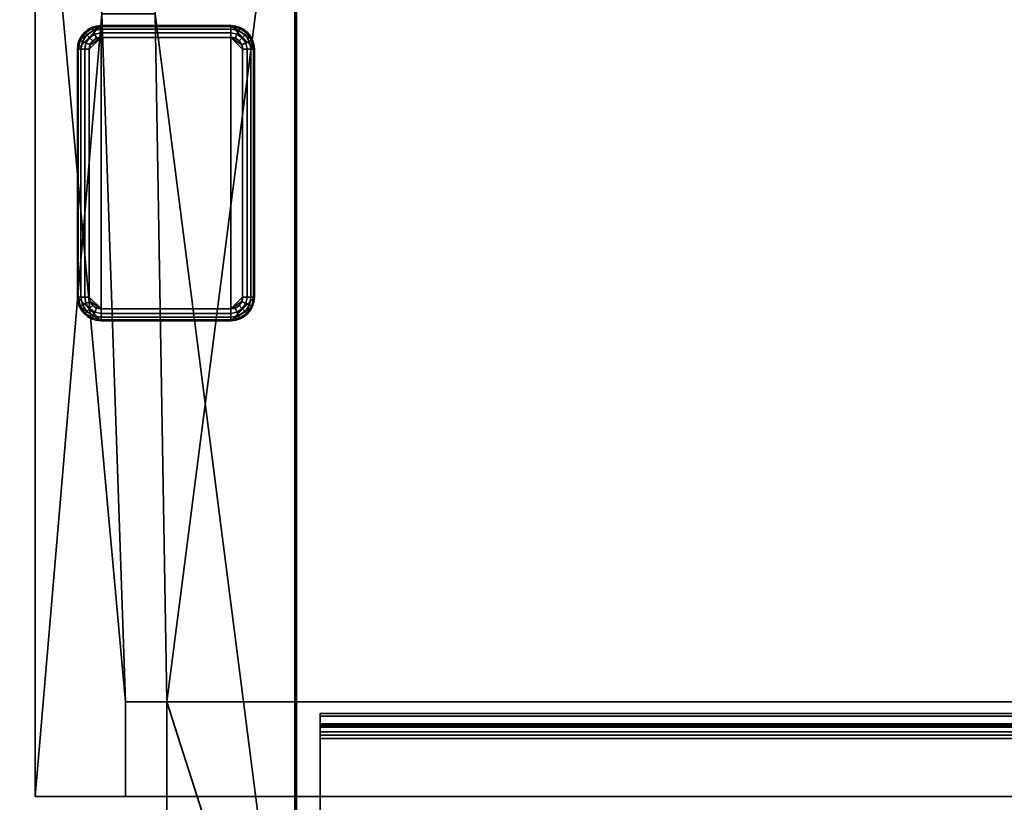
# Model space of a CAD drawing. Header units: millimetres. Extents: x -603 to 3703, y -121 to 193.
# Tile 482 of 656: x 1016 to 1099, y 81 to 147. Entities that reach past the tile are written whole.
import ezdxf

# ---------------------------------------------------------------- set-up
doc = ezdxf.new("R2010")
doc.units = ezdxf.units.MM
doc.layers.add('152', color=7, linetype='Continuous', true_color=0xffffff)

# ---------------------------------------------------------------- blocks, each defined once
blk = doc.blocks.new('UG_SURFACE_066')
at = {"layer": '152', "color": 252, "linetype": 'Continuous', "lineweight": 35}
for points in [[(1959, 88.014, -10.31), (1959, 87.014, -10.31), (1041, 87.014, -10.31), (1041, 88.014, -10.31)], [(1959, 88.014, -10.31), (1041, 88.014, -10.31), (1041, 88.014, -4.22), (1959, 88.014, -4.22)], [(1041, 87.785, -3.156), (1959, 87.785, -3.156), (1959, 88.014, -4.22), (1041, 88.014, -4.22)], [(1041, 88.014, -4.22), (1041, 88.014, -10.31), (1041, 87.014, -10.31), (1041, 87.014, -4.22)], [(1041, 87.014, -4.22), (1041, 86.874, -3.569), (1041, 87.785, -3.156), (1041, 88.014, -4.22)], [(1041, 87.138, -2.282), (1959, 87.138, -2.282), (1959, 87.785, -3.156), (1041, 87.785, -3.156)], [(1041, 87.138, -2.282), (1041, 87.785, -3.156), (1041, 86.874, -3.569), (1041, 86.478, -3.033)], [(1041, 86.189, -1.752), (1959, 86.189, -1.752), (1959, 87.138, -2.282), (1041, 87.138, -2.282)], [(1041, 86.189, -1.752), (1041, 87.138, -2.282), (1041, 86.478, -3.033), (1041, 85.896, -2.709)], [(1959, 87.014, -10.31), (1959, 87.014, -4.22), (1041, 87.014, -4.22), (1041, 87.014, -10.31)], [(1041, 87.014, -4.22), (1959, 87.014, -4.22), (1959, 86.874, -3.569), (1041, 86.874, -3.569)], [(1041, 86.874, -3.569), (1959, 86.874, -3.569), (1959, 86.478, -3.033), (1041, 86.478, -3.033)], [(1041, 86.478, -3.033), (1959, 86.478, -3.033), (1959, 85.896, -2.709), (1041, 85.896, -2.709)], [(1959, 86.189, -1.752), (1041, 86.189, -1.752), (1041, 60.383, 6.137), (1959, 60.383, 6.137)], [(1041, 60.383, 6.137), (1041, 86.189, -1.752), (1041, 85.896, -2.709), (1041, 60.091, 5.181)], [(1959, 85.896, -2.709), (1959, 60.091, 5.181), (1041, 60.091, 5.181), (1041, 85.896, -2.709)]]:
    blk.add_3dface(points, dxfattribs=at)
blk = doc.blocks.new('UG_SURFACE_073')
at = {"layer": '152', "color": 41, "linetype": 'Continuous', "lineweight": 35}
for points in [[(1016.85, 81, 2030.4), (1016.85, 173.15, 2030.4), (1016.85, 173.15, -5.75), (1016.85, 81, -5.75)], [(1016.85, 81, -5.75), (1016.85, 173.15, -5.75), (1022.5, 173.15, -5.75), (1022.5, 147.3, -5.75)], [(1016.85, 173.15, 2030.4), (1024.5, 89, 2022.75), (1022.5, 147.3, 2024.75)], [(1016.85, 173.15, 2030.4), (1016.85, 81, 2030.4), (1024.5, 81, 2022.75), (1024.5, 89, 2022.75)], [(1027, 147.3, -5.75), (1027, 173.15, -5.75), (1038.85, 173.15, -5.75), (1038.85, 55.15, -5.75)], [(1028, 89, 2019.25), (1038.85, 173.15, 2008.4), (1027, 173.15, 2020.25), (1027, 147.3, 2020.25)], [(1028, 89, 2019.25), (1028, 55.15, 2019.25), (1038.85, 55.15, 2008.4), (1038.85, 173.15, 2008.4)], [(1038.85, 173.15, 2008.4), (1038.85, 55.15, 2008.4), (1038.85, 55.15, -5.75), (1038.85, 173.15, -5.75)], [(1024.5, 89, -5.75), (1024.5, 81, -5.75), (1016.85, 81, -5.75), (1022.5, 147.3, -5.75)], [(1022.5, 147.3, -5.75), (1027, 147.3, -5.75), (1028, 89, -5.75), (1024.5, 89, -5.75)], [(1027, 147.3, 2020.25), (1022.5, 147.3, 2024.75), (1024.5, 89, 2022.75), (1028, 89, 2019.25)], [(1028, 89, -5.75), (1027, 147.3, -5.75), (1038.85, 55.15, -5.75)], [(1028, 89, 2019.25), (1024.5, 89, 2022.75), (1024.5, 89, -5.75), (1028, 89, -5.75)], [(1024.5, 81, -5.75), (1024.5, 89, -5.75), (1024.5, 89, 2022.75), (1024.5, 81, 2022.75)], [(1028, 55.15, 2019.25), (1028, 89, 2019.25), (1028, 89, -5.75), (1028, 55.15, -5.75)], [(1038.85, 55.15, -5.75), (1028, 55.15, -5.75), (1028, 89, -5.75)], [(1024.5, 81, 2022.75), (1016.85, 81, 2030.4), (1016.85, 81, -5.75), (1024.5, 81, -5.75)]]:
    blk.add_3dface(points, dxfattribs=at)
blk = doc.blocks.new('UG_SURFACE_074')
at = {"layer": '152', "color": 253, "linetype": 'Continuous', "lineweight": 35}
for points in [[(1020.577, 145.065, -5.75), (1020.425, 144.3, -5.75), (1022.425, 146.3, -5.75)], [(1020.425, 144.3, -5.75), (1020.425, 123.3, -5.75), (1022.425, 121.3, -5.75), (1022.425, 146.3, -5.75)], [(1022.425, 146.3, -5.75), (1021.66, 146.148, -5.75), (1021.011, 145.714, -5.75), (1020.577, 145.065, -5.75)], [(1021.66, 146.148, -5.75), (1021.66, 146.148, -7.75), (1021.011, 145.714, -7.75), (1021.011, 145.714, -5.75)], [(1021.011, 145.714, -7.75), (1021.66, 146.148, -7.75), (1021.689, 146.077, -8.133), (1021.065, 145.66, -8.133)], [(1021.065, 145.66, -8.133), (1021.689, 146.077, -8.133), (1021.772, 145.877, -8.457), (1021.218, 145.507, -8.457)], [(1022.425, 146.3, -5.75), (1022.425, 146.3, -7.75), (1021.66, 146.148, -7.75), (1021.66, 146.148, -5.75)], [(1021.66, 146.148, -7.75), (1022.425, 146.3, -7.75), (1022.425, 146.224, -8.133), (1021.689, 146.077, -8.133)], [(1021.689, 146.077, -8.133), (1022.425, 146.224, -8.133), (1022.425, 146.007, -8.457), (1021.772, 145.877, -8.457)], [(1033.425, 146.3, -7.75), (1022.425, 146.3, -7.75), (1022.425, 146.3, -5.75), (1033.425, 146.3, -5.75)], [(1022.425, 121.3, -5.75), (1033.425, 121.3, -5.75), (1033.425, 146.3, -5.75), (1022.425, 146.3, -5.75)], [(1033.425, 146.224, -8.133), (1022.425, 146.224, -8.133), (1022.425, 146.3, -7.75), (1033.425, 146.3, -7.75)], [(1033.425, 146.007, -8.457), (1022.425, 146.007, -8.457), (1022.425, 146.224, -8.133), (1033.425, 146.224, -8.133)], [(1033.425, 146.3, -5.75), (1035.425, 144.3, -5.75), (1035.273, 145.065, -5.75)], [(1033.425, 146.3, -5.75), (1033.425, 121.3, -5.75), (1035.425, 123.3, -5.75), (1035.425, 144.3, -5.75)], [(1035.273, 145.065, -5.75), (1034.839, 145.714, -5.75), (1034.19, 146.148, -5.75), (1033.425, 146.3, -5.75)], [(1034.19, 146.148, -5.75), (1034.19, 146.148, -7.75), (1033.425, 146.3, -7.75), (1033.425, 146.3, -5.75)], [(1033.425, 146.3, -7.75), (1034.19, 146.148, -7.75), (1034.161, 146.077, -8.133), (1033.425, 146.224, -8.133)], [(1033.425, 146.224, -8.133), (1034.161, 146.077, -8.133), (1034.078, 145.877, -8.457), (1033.425, 146.007, -8.457)], [(1034.161, 146.077, -8.133), (1034.785, 145.66, -8.133), (1034.632, 145.507, -8.457), (1034.078, 145.877, -8.457)], [(1034.19, 146.148, -7.75), (1034.839, 145.714, -7.75), (1034.785, 145.66, -8.133), (1034.161, 146.077, -8.133)], [(1034.839, 145.714, -5.75), (1034.839, 145.714, -7.75), (1034.19, 146.148, -7.75), (1034.19, 146.148, -5.75)], [(1021.011, 145.714, -5.75), (1021.011, 145.714, -7.75), (1020.577, 145.065, -7.75), (1020.577, 145.065, -5.75)], [(1020.577, 145.065, -7.75), (1021.011, 145.714, -7.75), (1021.065, 145.66, -8.133), (1020.648, 145.036, -8.133)], [(1020.648, 145.036, -8.133), (1021.065, 145.66, -8.133), (1021.218, 145.507, -8.457), (1020.848, 144.953, -8.457)], [(1020.848, 144.953, -8.457), (1021.218, 145.507, -8.457), (1021.447, 145.278, -8.674), (1021.148, 144.829, -8.674)], [(1021.148, 144.829, -8.674), (1021.447, 145.278, -8.674), (1021.718, 145.007, -8.75), (1021.501, 144.683, -8.75)], [(1021.218, 145.507, -8.457), (1021.772, 145.877, -8.457), (1021.896, 145.577, -8.674), (1021.447, 145.278, -8.674)], [(1022.425, 145.3, -8.75), (1021.425, 144.3, -8.75), (1021.501, 144.683, -8.75)], [(1022.425, 145.3, -8.75), (1022.425, 122.3, -8.75), (1021.425, 123.3, -8.75), (1021.425, 144.3, -8.75)], [(1021.447, 145.278, -8.674), (1021.896, 145.577, -8.674), (1022.042, 145.224, -8.75), (1021.718, 145.007, -8.75)], [(1021.501, 144.683, -8.75), (1021.718, 145.007, -8.75), (1022.042, 145.224, -8.75), (1022.425, 145.3, -8.75)], [(1021.772, 145.877, -8.457), (1022.425, 146.007, -8.457), (1022.425, 145.683, -8.674), (1021.896, 145.577, -8.674)], [(1021.896, 145.577, -8.674), (1022.425, 145.683, -8.674), (1022.425, 145.3, -8.75), (1022.042, 145.224, -8.75)], [(1033.425, 145.683, -8.674), (1022.425, 145.683, -8.674), (1022.425, 146.007, -8.457), (1033.425, 146.007, -8.457)], [(1033.425, 145.3, -8.75), (1022.425, 145.3, -8.75), (1022.425, 145.683, -8.674), (1033.425, 145.683, -8.674)], [(1033.425, 122.3, -8.75), (1022.425, 122.3, -8.75), (1022.425, 145.3, -8.75), (1033.425, 145.3, -8.75)], [(1033.425, 146.007, -8.457), (1034.078, 145.877, -8.457), (1033.954, 145.577, -8.674), (1033.425, 145.683, -8.674)], [(1033.425, 145.683, -8.674), (1033.954, 145.577, -8.674), (1033.808, 145.224, -8.75), (1033.425, 145.3, -8.75)], [(1033.425, 145.3, -8.75), (1033.808, 145.224, -8.75), (1034.132, 145.007, -8.75), (1034.349, 144.683, -8.75)], [(1034.349, 144.683, -8.75), (1034.425, 144.3, -8.75), (1033.425, 145.3, -8.75)], [(1034.425, 144.3, -8.75), (1034.425, 123.3, -8.75), (1033.425, 122.3, -8.75), (1033.425, 145.3, -8.75)], [(1033.954, 145.577, -8.674), (1034.403, 145.278, -8.674), (1034.132, 145.007, -8.75), (1033.808, 145.224, -8.75)], [(1034.078, 145.877, -8.457), (1034.632, 145.507, -8.457), (1034.403, 145.278, -8.674), (1033.954, 145.577, -8.674)], [(1034.403, 145.278, -8.674), (1034.702, 144.829, -8.674), (1034.349, 144.683, -8.75), (1034.132, 145.007, -8.75)], [(1034.632, 145.507, -8.457), (1035.002, 144.953, -8.457), (1034.702, 144.829, -8.674), (1034.403, 145.278, -8.674)], [(1034.785, 145.66, -8.133), (1035.202, 145.036, -8.133), (1035.002, 144.953, -8.457), (1034.632, 145.507, -8.457)], [(1034.839, 145.714, -7.75), (1035.273, 145.065, -7.75), (1035.202, 145.036, -8.133), (1034.785, 145.66, -8.133)], [(1035.273, 145.065, -5.75), (1035.273, 145.065, -7.75), (1034.839, 145.714, -7.75), (1034.839, 145.714, -5.75)], [(1020.577, 145.065, -5.75), (1020.577, 145.065, -7.75), (1020.425, 144.3, -7.75), (1020.425, 144.3, -5.75)], [(1020.425, 144.3, -7.75), (1020.577, 145.065, -7.75), (1020.648, 145.036, -8.133), (1020.501, 144.3, -8.133)], [(1020.501, 144.3, -8.133), (1020.648, 145.036, -8.133), (1020.848, 144.953, -8.457), (1020.718, 144.3, -8.457)], [(1020.718, 144.3, -8.457), (1020.848, 144.953, -8.457), (1021.148, 144.829, -8.674), (1021.042, 144.3, -8.674)], [(1021.042, 144.3, -8.674), (1021.148, 144.829, -8.674), (1021.501, 144.683, -8.75), (1021.425, 144.3, -8.75)], [(1034.702, 144.829, -8.674), (1034.808, 144.3, -8.674), (1034.425, 144.3, -8.75), (1034.349, 144.683, -8.75)], [(1035.002, 144.953, -8.457), (1035.132, 144.3, -8.457), (1034.808, 144.3, -8.674), (1034.702, 144.829, -8.674)], [(1035.202, 145.036, -8.133), (1035.349, 144.3, -8.133), (1035.132, 144.3, -8.457), (1035.002, 144.953, -8.457)], [(1035.273, 145.065, -7.75), (1035.425, 144.3, -7.75), (1035.349, 144.3, -8.133), (1035.202, 145.036, -8.133)], [(1035.425, 144.3, -5.75), (1035.425, 144.3, -7.75), (1035.273, 145.065, -7.75), (1035.273, 145.065, -5.75)], [(1020.425, 144.3, -7.75), (1020.425, 123.3, -7.75), (1020.425, 123.3, -5.75), (1020.425, 144.3, -5.75)], [(1020.501, 144.3, -8.133), (1020.501, 123.3, -8.133), (1020.425, 123.3, -7.75), (1020.425, 144.3, -7.75)], [(1020.718, 144.3, -8.457), (1020.718, 123.3, -8.457), (1020.501, 123.3, -8.133), (1020.501, 144.3, -8.133)], [(1021.042, 144.3, -8.674), (1021.042, 123.3, -8.674), (1020.718, 123.3, -8.457), (1020.718, 144.3, -8.457)], [(1021.425, 144.3, -8.75), (1021.425, 123.3, -8.75), (1021.042, 123.3, -8.674), (1021.042, 144.3, -8.674)], [(1034.425, 123.3, -8.75), (1034.425, 144.3, -8.75), (1034.808, 144.3, -8.674), (1034.808, 123.3, -8.674)], [(1034.808, 123.3, -8.674), (1034.808, 144.3, -8.674), (1035.132, 144.3, -8.457), (1035.132, 123.3, -8.457)], [(1035.132, 123.3, -8.457), (1035.132, 144.3, -8.457), (1035.349, 144.3, -8.133), (1035.349, 123.3, -8.133)], [(1035.349, 123.3, -8.133), (1035.349, 144.3, -8.133), (1035.425, 144.3, -7.75), (1035.425, 123.3, -7.75)], [(1035.425, 123.3, -7.75), (1035.425, 144.3, -7.75), (1035.425, 144.3, -5.75), (1035.425, 123.3, -5.75)], [(1020.425, 123.3, -5.75), (1020.425, 123.3, -7.75), (1020.577, 122.535, -7.75), (1020.577, 122.535, -5.75)], [(1020.577, 122.535, -7.75), (1020.425, 123.3, -7.75), (1020.501, 123.3, -8.133), (1020.648, 122.564, -8.133)], [(1022.425, 121.3, -5.75), (1020.425, 123.3, -5.75), (1020.577, 122.535, -5.75)], [(1020.648, 122.564, -8.133), (1020.501, 123.3, -8.133), (1020.718, 123.3, -8.457), (1020.848, 122.647, -8.457)], [(1020.848, 122.647, -8.457), (1020.718, 123.3, -8.457), (1021.042, 123.3, -8.674), (1021.148, 122.771, -8.674)], [(1021.218, 122.093, -8.457), (1020.848, 122.647, -8.457), (1021.148, 122.771, -8.674), (1021.447, 122.322, -8.674)], [(1021.148, 122.771, -8.674), (1021.042, 123.3, -8.674), (1021.425, 123.3, -8.75), (1021.501, 122.917, -8.75)], [(1021.447, 122.322, -8.674), (1021.148, 122.771, -8.674), (1021.501, 122.917, -8.75), (1021.718, 122.593, -8.75)], [(1021.501, 122.917, -8.75), (1021.425, 123.3, -8.75), (1022.425, 122.3, -8.75)], [(1022.425, 122.3, -8.75), (1022.042, 122.376, -8.75), (1021.718, 122.593, -8.75), (1021.501, 122.917, -8.75)], [(1035.273, 122.535, -5.75), (1035.425, 123.3, -5.75), (1033.425, 121.3, -5.75)], [(1033.425, 122.3, -8.75), (1034.425, 123.3, -8.75), (1034.349, 122.917, -8.75)], [(1034.349, 122.917, -8.75), (1034.132, 122.593, -8.75), (1033.808, 122.376, -8.75), (1033.425, 122.3, -8.75)], [(1034.702, 122.771, -8.674), (1034.403, 122.322, -8.674), (1034.132, 122.593, -8.75), (1034.349, 122.917, -8.75)], [(1034.808, 123.3, -8.674), (1034.702, 122.771, -8.674), (1034.349, 122.917, -8.75), (1034.425, 123.3, -8.75)], [(1035.002, 122.647, -8.457), (1034.632, 122.093, -8.457), (1034.403, 122.322, -8.674), (1034.702, 122.771, -8.674)], [(1035.132, 123.3, -8.457), (1035.002, 122.647, -8.457), (1034.702, 122.771, -8.674), (1034.808, 123.3, -8.674)], [(1035.349, 123.3, -8.133), (1035.202, 122.564, -8.133), (1035.002, 122.647, -8.457), (1035.132, 123.3, -8.457)], [(1035.425, 123.3, -7.75), (1035.273, 122.535, -7.75), (1035.202, 122.564, -8.133), (1035.349, 123.3, -8.133)], [(1035.273, 122.535, -5.75), (1035.273, 122.535, -7.75), (1035.425, 123.3, -7.75), (1035.425, 123.3, -5.75)], [(1021.011, 121.886, -7.75), (1020.577, 122.535, -7.75), (1020.648, 122.564, -8.133), (1021.065, 121.94, -8.133)], [(1020.577, 122.535, -5.75), (1020.577, 122.535, -7.75), (1021.011, 121.886, -7.75), (1021.011, 121.886, -5.75)], [(1020.577, 122.535, -5.75), (1021.011, 121.886, -5.75), (1021.66, 121.452, -5.75), (1022.425, 121.3, -5.75)], [(1021.065, 121.94, -8.133), (1020.648, 122.564, -8.133), (1020.848, 122.647, -8.457), (1021.218, 122.093, -8.457)], [(1021.66, 121.452, -7.75), (1021.011, 121.886, -7.75), (1021.065, 121.94, -8.133), (1021.689, 121.523, -8.133)], [(1021.011, 121.886, -5.75), (1021.011, 121.886, -7.75), (1021.66, 121.452, -7.75), (1021.66, 121.452, -5.75)], [(1021.689, 121.523, -8.133), (1021.065, 121.94, -8.133), (1021.218, 122.093, -8.457), (1021.772, 121.723, -8.457)], [(1021.772, 121.723, -8.457), (1021.218, 122.093, -8.457), (1021.447, 122.322, -8.674), (1021.896, 122.023, -8.674)], [(1021.896, 122.023, -8.674), (1021.447, 122.322, -8.674), (1021.718, 122.593, -8.75), (1022.042, 122.376, -8.75)], [(1022.425, 121.593, -8.457), (1021.772, 121.723, -8.457), (1021.896, 122.023, -8.674), (1022.425, 121.917, -8.674)], [(1022.425, 121.917, -8.674), (1021.896, 122.023, -8.674), (1022.042, 122.376, -8.75), (1022.425, 122.3, -8.75)], [(1022.425, 122.3, -8.75), (1033.425, 122.3, -8.75), (1033.425, 121.917, -8.674), (1022.425, 121.917, -8.674)], [(1022.425, 121.917, -8.674), (1033.425, 121.917, -8.674), (1033.425, 121.593, -8.457), (1022.425, 121.593, -8.457)], [(1033.425, 121.3, -5.75), (1034.19, 121.452, -5.75), (1034.839, 121.886, -5.75), (1035.273, 122.535, -5.75)], [(1033.954, 122.023, -8.674), (1033.425, 121.917, -8.674), (1033.425, 122.3, -8.75), (1033.808, 122.376, -8.75)], [(1034.078, 121.723, -8.457), (1033.425, 121.593, -8.457), (1033.425, 121.917, -8.674), (1033.954, 122.023, -8.674)], [(1034.403, 122.322, -8.674), (1033.954, 122.023, -8.674), (1033.808, 122.376, -8.75), (1034.132, 122.593, -8.75)], [(1034.632, 122.093, -8.457), (1034.078, 121.723, -8.457), (1033.954, 122.023, -8.674), (1034.403, 122.322, -8.674)], [(1034.785, 121.94, -8.133), (1034.161, 121.523, -8.133), (1034.078, 121.723, -8.457), (1034.632, 122.093, -8.457)], [(1034.839, 121.886, -7.75), (1034.19, 121.452, -7.75), (1034.161, 121.523, -8.133), (1034.785, 121.94, -8.133)], [(1034.19, 121.452, -5.75), (1034.19, 121.452, -7.75), (1034.839, 121.886, -7.75), (1034.839, 121.886, -5.75)], [(1035.202, 122.564, -8.133), (1034.785, 121.94, -8.133), (1034.632, 122.093, -8.457), (1035.002, 122.647, -8.457)], [(1035.273, 122.535, -7.75), (1034.839, 121.886, -7.75), (1034.785, 121.94, -8.133), (1035.202, 122.564, -8.133)], [(1034.839, 121.886, -5.75), (1034.839, 121.886, -7.75), (1035.273, 122.535, -7.75), (1035.273, 122.535, -5.75)], [(1022.425, 121.3, -7.75), (1021.66, 121.452, -7.75), (1021.689, 121.523, -8.133), (1022.425, 121.376, -8.133)], [(1021.66, 121.452, -5.75), (1021.66, 121.452, -7.75), (1022.425, 121.3, -7.75), (1022.425, 121.3, -5.75)], [(1022.425, 121.376, -8.133), (1021.689, 121.523, -8.133), (1021.772, 121.723, -8.457), (1022.425, 121.593, -8.457)], [(1022.425, 121.593, -8.457), (1033.425, 121.593, -8.457), (1033.425, 121.376, -8.133), (1022.425, 121.376, -8.133)], [(1022.425, 121.376, -8.133), (1033.425, 121.376, -8.133), (1033.425, 121.3, -7.75), (1022.425, 121.3, -7.75)], [(1022.425, 121.3, -7.75), (1033.425, 121.3, -7.75), (1033.425, 121.3, -5.75), (1022.425, 121.3, -5.75)], [(1034.161, 121.523, -8.133), (1033.425, 121.376, -8.133), (1033.425, 121.593, -8.457), (1034.078, 121.723, -8.457)], [(1034.19, 121.452, -7.75), (1033.425, 121.3, -7.75), (1033.425, 121.376, -8.133), (1034.161, 121.523, -8.133)], [(1033.425, 121.3, -5.75), (1033.425, 121.3, -7.75), (1034.19, 121.452, -7.75), (1034.19, 121.452, -5.75)]]:
    blk.add_3dface(points, dxfattribs=at)
blk = doc.blocks.new('UG_SURFACE_076')
at = {"layer": '152', "color": 7, "linetype": 'Continuous', "lineweight": 35}
for points in [[(1039, 173.15, -5.75), (1039, 55.15, -5.75), (1038.85, 55.15, -5.75), (1038.85, 173.15, -5.75)], [(1038.85, 55.15, 2008.4), (1038.85, 173.15, 2008.4), (1038.85, 173.15, -5.75), (1038.85, 55.15, -5.75)], [(1039, 55.15, 2008.25), (1039, 173.15, 2008.25), (1038.85, 173.15, 2008.4), (1038.85, 55.15, 2008.4)], [(1039, 55.15, -5.75), (1039, 173.15, -5.75), (1039, 173.15, 2008.25), (1039, 55.15, 2008.25)]]:
    blk.add_3dface(points, dxfattribs=at)
blk = doc.blocks.new('UG_SURFACE_079')
at = {"layer": '152', "color": 7, "linetype": 'Continuous', "lineweight": 35}
for points in [[(1039, 173.15, 2008.25), (1039, 55.15, 2008.25), (1038.85, 55.15, 2008.4), (1038.85, 173.15, 2008.4)], [(1961.15, 55.15, 2008.4), (1961.15, 173.15, 2008.4), (1038.85, 173.15, 2008.4), (1038.85, 55.15, 2008.4)], [(1039, 55.15, 2008.25), (1039, 173.15, 2008.25), (1961, 173.15, 2008.25), (1961, 55.15, 2008.25)]]:
    blk.add_3dface(points, dxfattribs=at)
blk = doc.blocks.new('UG_SURFACE_080')
at = {"layer": '152', "color": 41, "linetype": 'Continuous', "lineweight": 35}
for points in [[(1983.15, 81, 2030.4), (1983.15, 173.15, 2030.4), (1016.85, 173.15, 2030.4), (1016.85, 81, 2030.4)], [(1022.5, 147.3, 2024.75), (1024.5, 89, 2022.75), (1016.85, 173.15, 2030.4)], [(1024.5, 89, 2022.75), (1024.5, 81, 2022.75), (1016.85, 81, 2030.4), (1016.85, 173.15, 2030.4)], [(1027, 147.3, 2020.25), (1027, 173.15, 2020.25), (1038.85, 173.15, 2008.4), (1038.85, 55.15, 2008.4)], [(1961.15, 173.15, 2008.4), (1961.15, 55.15, 2008.4), (1038.85, 55.15, 2008.4), (1038.85, 173.15, 2008.4)], [(1022.5, 147.3, 2024.75), (1027, 147.3, 2020.25), (1028, 89, 2019.25), (1024.5, 89, 2022.75)], [(1028, 89, 2019.25), (1027, 147.3, 2020.25), (1038.85, 55.15, 2008.4)], [(1024.5, 81, 2022.75), (1024.5, 89, 2022.75), (1975.5, 89, 2022.75), (1975.5, 81, 2022.75)], [(1975.5, 89, 2022.75), (1024.5, 89, 2022.75), (1028, 89, 2019.25), (1972, 89, 2019.25)], [(1972, 55.15, 2019.25), (1972, 89, 2019.25), (1028, 89, 2019.25), (1028, 55.15, 2019.25)], [(1038.85, 55.15, 2008.4), (1028, 55.15, 2019.25), (1028, 89, 2019.25)], [(1983.15, 81, 2030.4), (1016.85, 81, 2030.4), (1024.5, 81, 2022.75), (1975.5, 81, 2022.75)]]:
    blk.add_3dface(points, dxfattribs=at)
blk = doc.blocks.new('UG_SURFACE_179')
at = {"layer": '152', "color": 252, "linetype": 'Continuous', "lineweight": 35}
for points in [[(2165, -18, 2212.25), (2165, 174.4, 2212.25), (835, 174.4, 2212.25), (835, -18, 2212.25)], [(985, -18, 2062.25), (985, 174.4, 2062.25), (2015, 174.4, 2062.25), (2015, -18, 2062.25)]]:
    blk.add_3dface(points, dxfattribs=at)

msp = doc.modelspace()

# ---------------------------------------------------------------- linework, layer by layer
at = {"layer": '152', "color": 41, "linetype": 'Continuous', "lineweight": 35}
for p, q in [((1016.85, 81, 2030.4), (1016.85, 173.15, 2030.4)), ((1016.85, 81, 2030.4), (1016.85, 173.15, 2030.4)), ((1016.85, 81, -5.75), (1016.85, 173.15, -5.75)), ((1038.85, 173.15, -5.75), (1038.85, 55.15, -5.75)), ((1038.85, 173.15, 2008.4), (1038.85, 55.15, 2008.4)), ((1038.85, 173.15, 2008.4), (1038.85, 55.15, 2008.4)), ((1028, 89, 2019.25), (1024.5, 89, 2022.75)), ((1024.5, 81, -5.75), (1024.5, 89, -5.75)), ((1024.5, 89, 2022.75), (1024.5, 81, 2022.75)), ((1024.5, 89, -5.75), (1028, 89, -5.75)), ((1024.5, 89, 2022.75), (1975.5, 89, 2022.75)), ((1024.5, 89, 2022.75), (1024.5, 81, 2022.75)), ((1024.5, 89, 2022.75), (1028, 89, 2019.25)), ((1024.5, 89, -5.75), (1024.5, 89, 2022.75)), ((1028, 55.15, 2019.25), (1028, 89, 2019.25)), ((1028, 89, 2019.25), (1972, 89, 2019.25)), ((1028, 55.15, 2019.25), (1028, 89, 2019.25)), ((1028, 89, -5.75), (1028, 55.15, -5.75)), ((1028, 89, -5.75), (1028, 89, 2019.25)), ((1016.85, 81, -5.75), (1024.5, 81, -5.75)), ((1016.85, 81, 2030.4), (1016.85, 81, -5.75)), ((1024.5, 81, 2022.75), (1016.85, 81, 2030.4)), ((1983.15, 81, 2030.4), (1016.85, 81, 2030.4)), ((1016.85, 81, 2030.4), (1024.5, 81, 2022.75)), ((1024.5, 81, 2022.75), (1975.5, 81, 2022.75)), ((1024.5, 81, -5.75), (1024.5, 81, 2022.75))]:
    msp.add_line(p, q, dxfattribs=at)
at = {"layer": '152', "color": 7, "linetype": 'Continuous', "lineweight": 35}
for p, q in [((1038.85, 55.15, 2008.4), (1038.85, 173.15, 2008.4)), ((1038.85, 55.15, 2008.4), (1038.85, 173.15, 2008.4)), ((1038.85, 55.15, -5.75), (1038.85, 173.15, -5.75)), ((1039, 55.15, -5.75), (1039, 173.15, -5.75)), ((1039, 55.15, 2008.25), (1039, 173.15, 2008.25)), ((1039, 55.15, 2008.25), (1039, 173.15, 2008.25))]:
    msp.add_line(p, q, dxfattribs=at)
at = {"layer": '152', "color": 253, "linetype": 'Continuous', "lineweight": 35}
for p, q in [((1033.425, 146.3, -7.75), (1022.425, 146.3, -7.75)), ((1022.425, 146.3, -7.75), (1022.425, 146.3, -5.75)), ((1033.425, 146.3, -5.75), (1022.425, 146.3, -5.75)), ((1033.425, 146.3, -7.75), (1033.425, 146.3, -5.75)), ((1022.425, 145.3, -8.75), (1033.425, 145.3, -8.75)), ((1020.425, 144.3, -7.75), (1020.425, 123.3, -7.75)), ((1020.425, 144.3, -5.75), (1020.425, 123.3, -5.75)), ((1020.425, 144.3, -7.75), (1020.425, 144.3, -5.75)), ((1021.425, 123.3, -8.75), (1021.425, 144.3, -8.75)), ((1034.425, 144.3, -8.75), (1034.425, 123.3, -8.75)), ((1035.425, 123.3, -7.75), (1035.425, 144.3, -7.75)), ((1035.425, 144.3, -7.75), (1035.425, 144.3, -5.75)), ((1035.425, 123.3, -5.75), (1035.425, 144.3, -5.75)), ((1020.425, 123.3, -7.75), (1020.425, 123.3, -5.75)), ((1035.425, 123.3, -7.75), (1035.425, 123.3, -5.75)), ((1033.425, 122.3, -8.75), (1022.425, 122.3, -8.75)), ((1022.425, 121.3, -7.75), (1033.425, 121.3, -7.75)), ((1022.425, 121.3, -7.75), (1022.425, 121.3, -5.75)), ((1022.425, 121.3, -5.75), (1033.425, 121.3, -5.75)), ((1033.425, 121.3, -7.75), (1033.425, 121.3, -5.75))]:
    msp.add_line(p, q, dxfattribs=at)
at = {"layer": '152', "color": 252, "linetype": 'Continuous', "lineweight": 35}
for p, q in [((1041, 87.014, -10.31), (1041, 88.014, -10.31)), ((1959, 88.014, -10.31), (1041, 88.014, -10.31)), ((1041, 88.014, -10.31), (1041, 88.014, -4.22)), ((1959, 88.014, -4.22), (1041, 88.014, -4.22)), ((1959, 87.014, -10.31), (1041, 87.014, -10.31)), ((1041, 87.014, -10.31), (1041, 87.014, -4.22)), ((1959, 87.014, -4.22), (1041, 87.014, -4.22)), ((1041, 86.189, -1.752), (1041, 60.383, 6.137)), ((1959, 86.189, -1.752), (1041, 86.189, -1.752)), ((1041, 85.896, -2.709), (1041, 60.091, 5.181)), ((1959, 85.896, -2.709), (1041, 85.896, -2.709))]:
    msp.add_line(p, q, dxfattribs=at)
at = {"layer": '152', "color": 253, "linetype": 'Continuous', "lineweight": 35}
for centre, start, end in [((1022.425, 144.3, -7.75), 90, 180), ((1022.425, 144.3, -5.75), 90, 180), ((1033.425, 144.3, -5.75), 0, 90), ((1033.425, 144.3, -7.75), 0, 90), ((1022.425, 123.3, -7.75), 180, 270), ((1022.425, 123.3, -5.75), 180, 270), ((1033.425, 123.3, -5.75), 270, 0), ((1033.425, 123.3, -7.75), 270, 0)]:
    msp.add_arc(centre, 2, start, end, dxfattribs=at)
at = {"layer": '152', "color": 253, "linetype": 'Continuous', "lineweight": 35, "extrusion": (1, 0, 0)}
for centre, start, end in [((145.3, -7.75, 1022.425), 270, 0), ((145.3, -7.75, 1033.425), 270, 0), ((122.3, -7.75, 1022.425), 180, 270), ((122.3, -7.75, 1033.425), 180, 270)]:
    msp.add_arc(centre, 1, start, end, dxfattribs=at)
at = {"layer": '152', "color": 253, "linetype": 'Continuous', "lineweight": 35, "extrusion": (0, 0, -1)}
for centre, start, end in [((-1022.425, 144.3, 8.75), 0, 90), ((-1033.425, 144.3, 8.75), 90, 180), ((-1022.425, 123.3, 8.75), 270, 0), ((-1033.425, 123.3, 8.75), 180, 270)]:
    msp.add_arc(centre, 1, start, end, dxfattribs=at)
at = {"layer": '152', "color": 253, "linetype": 'Continuous', "lineweight": 35, "extrusion": (0, -1, 0)}
for centre, start, end in [((1021.425, -7.75, -144.3), 180, 270), ((1034.425, -7.75, -144.3), 270, 0), ((1021.425, -7.75, -123.3), 180, 270), ((1034.425, -7.75, -123.3), 270, 0)]:
    msp.add_arc(centre, 1, start, end, dxfattribs=at)
at = {"layer": '152', "color": 252, "linetype": 'Continuous', "lineweight": 35, "extrusion": (1, 0, 0)}
for radius in [2.58, 1.58]:
    msp.add_arc((85.434, -4.22, 1041), radius, 0, 73, dxfattribs=at)

# ---------------------------------------------------------------- block references
at = {"layer": '152', "color": 7, "linetype": 'Continuous', "lineweight": 35}
for name in ['UG_SURFACE_076', 'UG_SURFACE_079']:
    msp.add_blockref(name, (0, 0), dxfattribs=at)
at = {"layer": '152', "color": 252, "linetype": 'Continuous', "lineweight": 35}
for name in ['UG_SURFACE_179', 'UG_SURFACE_066']:
    msp.add_blockref(name, (0, 0), dxfattribs=at)
at = {"layer": '152', "color": 41, "linetype": 'Continuous', "lineweight": 35}
for name in ['UG_SURFACE_073', 'UG_SURFACE_080']:
    msp.add_blockref(name, (0, 0), dxfattribs=at)
at = {"layer": '152', "color": 253, "linetype": 'Continuous', "lineweight": 35}
msp.add_blockref('UG_SURFACE_074', (0, 0), dxfattribs=at)

doc.saveas('drawing.dxf')
